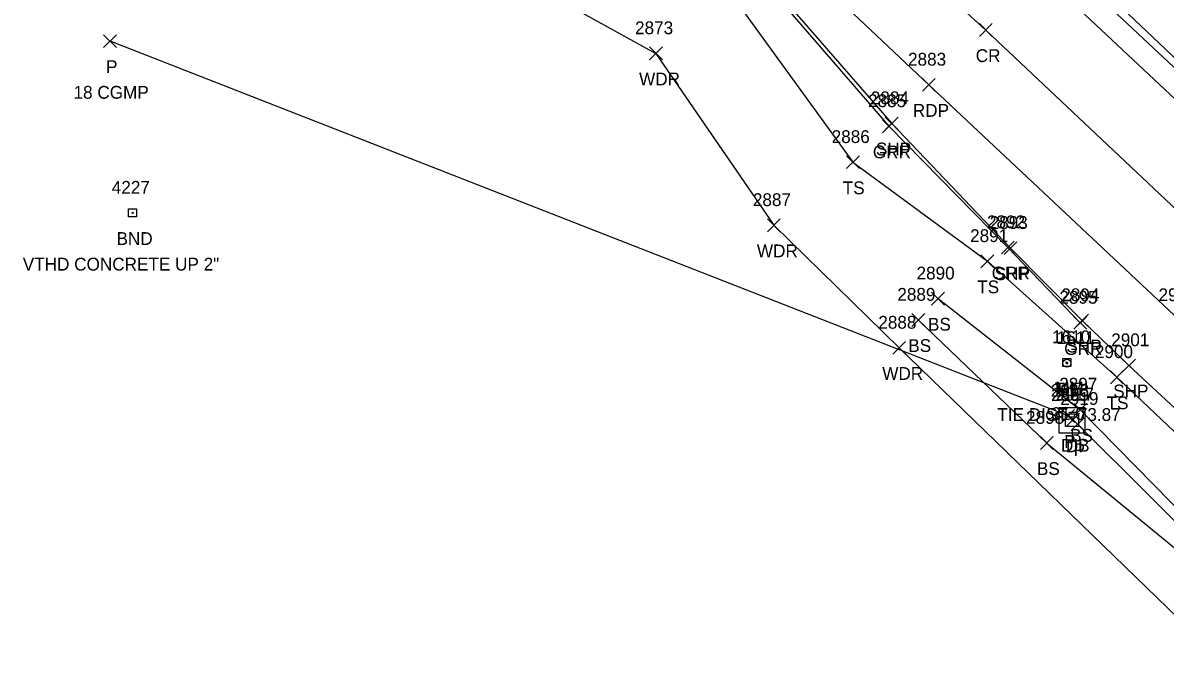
# Model space of a CAD drawing. Extents: x 1647574 to 1652703, y 212895 to 228670.
# Drawn here: x 1648967.8 to 1649146.1, y 226886.9 to 226987.2 of the extents above; entities that cross this region are included whole.
import ezdxf

# ---------------------------------------------------------------- set-up
doc = ezdxf.new("R2010")
doc.units = 0
for name, color, linetype in [('C_A', 7, 'Continuous'), ('C_C', 7, 'Continuous'), ('C_I', 7, 'Continuous'), ('CBP', 7, 'Continuous'), ('D_A', 7, 'Continuous'), ('D_C', 7, 'Continuous'), ('D_I', 7, 'Continuous'), ('D_TIC', 7, 'Continuous'), ('DCP', 7, 'Continuous'), ('DS', 7, 'Continuous'), ('L_A', 7, 'Continuous'), ('L_I', 7, 'Continuous'), ('L_TIC', 7, 'Continuous'), ('LAWA', 7, 'Continuous'), ('LELB', 7, 'Continuous'), ('M_A', 7, 'Continuous'), ('M_C', 7, 'Continuous'), ('M_I', 7, 'Continuous'), ('MHBP', 7, 'Continuous'), ('P_A', 7, 'Continuous'), ('P_I', 7, 'Continuous'), ('P_TIC', 7, 'Continuous'), ('PET', 7, 'Continuous'), ('PRC', 7, 'Continuous'), ('PSP', 7, 'Continuous'), ('R_A', 7, 'Continuous'), ('R_I', 7, 'Continuous'), ('R_TIC', 7, 'Continuous'), ('RGR', 7, 'Continuous'), ('S_A', 7, 'Continuous'), ('S_C', 7, 'Continuous'), ('S_I', 7, 'Continuous'), ('SRM', 7, 'Continuous')]:
    doc.layers.add(name, color=color, linetype=linetype)

msp = doc.modelspace()

# ---------------------------------------------------------------- linework, layer by layer
at = {"layer": 'CBP'}
for radius in [0.625, 0.0833]:
    msp.add_circle((1649130.76, 226934.02), radius, dxfattribs=at)
at = {"layer": 'D_TIC'}
for points in [[(1648980.39, 226983.35), (1648982.39, 226985.35)], [(1648982.39, 226983.35), (1648980.39, 226985.35)], [(1649129.94, 226924.8), (1649131.94, 226926.8)], [(1649131.94, 226924.8), (1649129.94, 226926.8)], [(1649130.71, 226924.21), (1649132.71, 226926.21)], [(1649132.71, 226924.21), (1649130.71, 226926.21)], [(1649131.42, 226923.52), (1649133.42, 226925.52)], [(1649133.42, 226923.52), (1649131.42, 226925.52)]]:
    msp.add_lwpolyline(points, dxfattribs=at)
at = {"layer": 'DCP'}
for points in [[(1649130.94, 226925.8), (1648981.39, 226984.35)], [(1649132.42, 226924.52), (1649166.73, 226890.31)]]:
    msp.add_lwpolyline(points, dxfattribs=at)
at = {"layer": 'DS'}
for p, q in [((1649129.54, 226927.13), (1649133.54, 226927.13)), ((1649129.54, 226923.13), (1649129.54, 226927.13)), ((1649133.54, 226927.13), (1649133.54, 226923.13)), ((1649130.54, 226924.13), (1649130.54, 226926.13)), ((1649130.54, 226926.13), (1649132.54, 226926.13)), ((1649132.54, 226926.13), (1649132.54, 226924.13)), ((1649132.54, 226924.13), (1649130.54, 226924.13)), ((1649131.55, 226925.13), (1649131.55, 226925.13)), ((1649131.55, 226925.13), (1649131.55, 226925.13)), ((1649133.54, 226923.13), (1649129.54, 226923.13))]:
    msp.add_line(p, q, dxfattribs=at)
at = {"layer": 'L_TIC'}
for points in [[(1649065.6, 226981.43), (1649067.6, 226983.43)], [(1649067.6, 226981.43), (1649065.6, 226983.43)], [(1649096.35, 226964.43), (1649098.35, 226966.43)], [(1649098.35, 226964.43), (1649096.35, 226966.43)], [(1649083.99, 226954.58), (1649085.99, 226956.58)], [(1649085.99, 226954.58), (1649083.99, 226956.58)], [(1649117.34, 226948.96), (1649119.34, 226950.96)], [(1649119.34, 226948.96), (1649117.34, 226950.96)], [(1649109.63, 226943.12), (1649111.63, 226945.12)], [(1649111.63, 226943.12), (1649109.63, 226945.12)], [(1649106.55, 226939.79), (1649108.55, 226941.79)], [(1649108.55, 226939.79), (1649106.55, 226941.79)], [(1649103.57, 226935.43), (1649105.57, 226937.43)], [(1649105.57, 226935.43), (1649103.57, 226937.43)], [(1649137.54, 226930.84), (1649139.54, 226932.84)], [(1649139.54, 226930.84), (1649137.54, 226932.84)], [(1649131.81, 226925.76), (1649133.81, 226927.76)], [(1649133.81, 226925.76), (1649131.81, 226927.76)], [(1649126.63, 226920.57), (1649128.63, 226922.57)], [(1649128.63, 226920.57), (1649126.63, 226922.57)]]:
    msp.add_lwpolyline(points, dxfattribs=at)
at = {"layer": 'LAWA'}
msp.add_lwpolyline([(1649041.49, 226996.32), (1649066.6, 226982.43), (1649084.99, 226955.58), (1649104.57, 226936.43), (1649153.24, 226889.24), (1649185.49, 226857.66), (1649216.62, 226824.27), (1649251.65, 226792.59), (1649287.92, 226760.12), (1649326.63, 226723.53), (1649357.26, 226688), (1649386.17, 226657.62), (1649416.75, 226628.4), (1649449.74, 226597.57), (1649490.53, 226561.68), (1649523.77, 226531.6), (1649564.01, 226501.21), (1649600.78, 226471.1)], dxfattribs=at)
at = {"layer": 'LELB'}
for points in [[(1649050.36, 227022.26), (1649054.5, 227019.16), (1649077.5, 226992.81), (1649097.35, 226965.43), (1649118.34, 226949.96), (1649138.54, 226931.84), (1649168.25, 226903.68), (1649199.09, 226875.04), (1649233.63, 226842.31), (1649267.99, 226810.62), (1649300.85, 226778.49), (1649342.51, 226739.65), (1649376.73, 226707.3), (1649405.44, 226679.92), (1649436.03, 226650.7), (1649471.83, 226617.33), (1649509.36, 226581.5), (1649541.59, 226550.78), (1649576.43, 226518.4), (1649614.41, 226482.98)], [(1649110.63, 226944.12), (1649132.81, 226926.76), (1649161.39, 226897.64), (1649168.83, 226891.36), (1649194.67, 226869.66), (1649227.44, 226835.45), (1649262.79, 226804.48), (1649294.65, 226771.03), (1649336.54, 226732.41), (1649369.74, 226699.93), (1649399.39, 226672.85), (1649429.85, 226642.79), (1649464.73, 226609.99), (1649502.63, 226572.81), (1649535.56, 226543.81), (1649570.19, 226510.51), (1649608.23, 226476.35)], [(1649107.55, 226940.79), (1649127.63, 226921.57), (1649159.08, 226895.72), (1649165.83, 226887.9), (1649190.49, 226864.77), (1649225.18, 226833.03), (1649259.69, 226800.81), (1649292.76, 226768.97), (1649332.89, 226728.92), (1649366.72, 226696.88), (1649396.96, 226668.92), (1649427.38, 226640.01), (1649462.61, 226607.88), (1649501.23, 226571.04), (1649533.66, 226541.41), (1649568.55, 226508.33), (1649606.13, 226474.18), (1649635.06, 226446.4), (1649657.11, 226422.45)]]:
    msp.add_lwpolyline(points, dxfattribs=at)
at = {"layer": 'MHBP'}
msp.add_lwpolyline([(1648984.29, 226958.14), (1648985.54, 226958.14), (1648985.54, 226956.89), (1648984.29, 226956.89)], close=True, dxfattribs=at)
msp.add_circle((1648984.92, 226957.51), 0.0833, dxfattribs=at)
at = {"layer": 'P_TIC'}
for points in [[(1649117.09, 226985.08), (1649119.09, 226987.08)], [(1649119.09, 226985.08), (1649117.09, 226987.08)], [(1649108.21, 226976.52), (1649110.21, 226978.52)], [(1649110.21, 226976.52), (1649108.21, 226978.52)], [(1649102.4, 226970.49), (1649104.4, 226972.49)], [(1649104.4, 226970.49), (1649102.4, 226972.49)], [(1649120.95, 226951.01), (1649122.95, 226953.01)], [(1649122.95, 226951.01), (1649120.95, 226953.01)], [(1649132.13, 226939.72), (1649134.13, 226941.72)], [(1649134.13, 226939.72), (1649132.13, 226941.72)], [(1649139.44, 226932.69), (1649141.44, 226934.69)], [(1649141.44, 226932.69), (1649139.44, 226934.69)]]:
    msp.add_lwpolyline(points, dxfattribs=at)
at = {"layer": 'PET'}
for points in [[(1649049.09, 227034.42), (1649086.52, 226998.96), (1649109.21, 226977.52), (1649148.39, 226940.73), (1649176.97, 226913.97), (1649207.9, 226884.37), (1649242.38, 226852.27), (1649276.93, 226819.76), (1649310.57, 226787.99), (1649351.53, 226749.66), (1649386.03, 226717.08), (1649415.53, 226689.26), (1649446.48, 226660.42), (1649481.94, 226626.92), (1649519.05, 226591.95), (1649551.76, 226560.83), (1649585.69, 226528.77), (1649624.3, 226492.34)], [(1649093.95, 227025.5), (1649126.98, 226994.68), (1649165.92, 226958.16), (1649194.97, 226931.06), (1649223.59, 226903.58), (1649259.38, 226869.94), (1649293.46, 226837.81), (1649328.56, 226805.25), (1649367.41, 226768.36), (1649403.39, 226734.5), (1649427.73, 226711.63), (1649463.63, 226677.53), (1649497.38, 226645.66), (1649535.82, 226609.26), (1649568.76, 226578.15), (1649602.84, 226545.72)]]:
    msp.add_lwpolyline(points, dxfattribs=at)
at = {"layer": 'PRC'}
msp.add_lwpolyline([(1649071, 227030.27), (1649097.26, 227005.13), (1649118.09, 226986.08), (1649157.01, 226949.33), (1649185.96, 226922.5), (1649216.08, 226894.13), (1649250.58, 226861.49), (1649285.59, 226828.84), (1649319.08, 226797.05), (1649359.19, 226759.47), (1649394.66, 226725.95), (1649419.6, 226702.04), (1649454.56, 226669.33), (1649489.14, 226637.08), (1649527.32, 226600.87), (1649559.91, 226569.96), (1649593.92, 226537.25)], dxfattribs=at)
at = {"layer": 'PSP'}
for points in [[(1649099.96, 227024.6), (1649093.95, 227025.5), (1649071, 227030.27), (1649049.09, 227034.42), (1649045.28, 227034.88), (1649054.51, 227026.18), (1649082.27, 226995.84), (1649103.4, 226971.49), (1649121.95, 226952.01), (1649133.13, 226940.72), (1649140.44, 226933.69), (1649170.13, 226906.1), (1649201.41, 226876.98), (1649235.83, 226844.62), (1649270.02, 226812.62), (1649303.26, 226781.03), (1649344.74, 226742.14), (1649379.28, 226709.76), (1649407.94, 226682.37), (1649438.57, 226653.08), (1649474.06, 226619.55), (1649511.81, 226584.21), (1649544.44, 226553.59), (1649578.75, 226520.79)], [(1649099.96, 227024.6), (1649112.12, 227013.19), (1649129.86, 226996.81), (1649168.15, 226960.9), (1649197.39, 226932.91), (1649226.27, 226906.09), (1649262.03, 226872.71), (1649296.02, 226840.81), (1649331.67, 226807.62), (1649370.43, 226771.63), (1649405.77, 226737.7), (1649429.96, 226714.79), (1649466.37, 226680.16), (1649499.94, 226648.68), (1649538.12, 226612.04), (1649571.18, 226581.28), (1649605.62, 226548.46)]]:
    msp.add_lwpolyline(points, dxfattribs=at)
at = {"layer": 'R_TIC'}
for points in [[(1649101.97, 226970.04), (1649103.97, 226972.04)], [(1649103.97, 226970.04), (1649101.97, 226972.04)], [(1649120.53, 226951.12), (1649122.53, 226953.12)], [(1649122.53, 226951.12), (1649120.53, 226953.12)], [(1649131.84, 226939.33), (1649133.84, 226941.33)], [(1649133.84, 226939.33), (1649131.84, 226941.33)]]:
    msp.add_lwpolyline(points, dxfattribs=at)
at = {"layer": 'RGR'}
for points in [[(1649055.09, 227024.71), (1649081.81, 226995.52), (1649102.97, 226971.04), (1649121.53, 226952.12), (1649132.84, 226940.33)], [(1649113.64, 227012.86), (1649130.4, 226998.11), (1649168.97, 226961.45), (1649198.17, 226933.74)]]:
    msp.add_lwpolyline(points, dxfattribs=at)
at = {"layer": 'SRM'}
msp.add_lwpolyline([(1649130.09, 226934.78), (1649131.34, 226934.78), (1649131.34, 226933.53), (1649130.09, 226933.53)], close=True, dxfattribs=at)
msp.add_circle((1649130.71, 226934.16), 0.0833, dxfattribs=at)

# ---------------------------------------------------------------- texts
at = {"layer": 'C_A'}
msp.add_text('TIE', height=2, dxfattribs=at).set_placement((1649128.84, 226929.02))
at = {"layer": 'C_C'}
msp.add_text('TIE DIST=73.87', height=2, dxfattribs=at).set_placement((1649119.9, 226925.02))
at = {"layer": 'C_I'}
msp.add_text('1611', height=2, dxfattribs=at).set_placement((1649129.16, 226937.02))
at = {"layer": 'D_A'}
for s, p in [('P', (1648980.77, 226979.35)), ('DIB', (1649129.82, 226920.21)), ('P', (1649130.32, 226920.8)), ('DI', (1649130.6, 226920.13)), ('P', (1649131.8, 226919.52))]:
    msp.add_text(s, height=2, dxfattribs=at).set_placement(p)
at = {"layer": 'D_C'}
msp.add_text('18 CGMP', height=2, dxfattribs=at).set_placement((1648975.69, 226975.35))
at = {"layer": 'D_I'}
for s, p in [('2918', (1649128.25, 226928.8)), ('2899', (1649128.28, 226928.13)), ('2917', (1649129.02, 226928.21)), ('2919', (1649129.72, 226927.52))]:
    msp.add_text(s, height=2, dxfattribs=at).set_placement(p)
at = {"layer": 'L_A'}
for s, p in [('WDR', (1649063.97, 226977.43)), ('TS', (1649095.76, 226960.43)), ('WDR', (1649082.36, 226950.58)), ('TS', (1649116.75, 226944.96)), ('BS', (1649109.07, 226939.12)), ('BS', (1649105.99, 226935.79)), ('WDR', (1649101.93, 226931.43)), ('TS', (1649136.94, 226926.84)), ('BS', (1649131.25, 226921.76)), ('BS', (1649126.07, 226916.57))]:
    msp.add_text(s, height=2, dxfattribs=at).set_placement(p)
at = {"layer": 'L_I'}
for s, p in [('2873', (1649063.34, 226985.43)), ('2886', (1649094.03, 226968.43)), ('2887', (1649081.73, 226958.58)), ('2891', (1649115.64, 226952.96)), ('2890', (1649107.28, 226947.12)), ('2889', (1649104.28, 226943.79)), ('2888', (1649101.31, 226939.43)), ('2900', (1649135.11, 226934.84)), ('2897', (1649129.55, 226929.76)), ('2898', (1649124.37, 226924.57))]:
    msp.add_text(s, height=2, dxfattribs=at).set_placement(p)
at = {"layer": 'M_A'}
msp.add_text('BND', height=2, dxfattribs=at).set_placement((1648982.4, 226952.51))
at = {"layer": 'M_C'}
msp.add_text('VTHD CONCRETE UP 2"', height=2, dxfattribs=at).set_placement((1648967.77, 226948.51))
at = {"layer": 'M_I'}
msp.add_text('4227', height=2, dxfattribs=at).set_placement((1648981.66, 226960.51))
at = {"layer": 'P_A'}
for s, p in [('CR', (1649116.52, 226981.08)), ('RDP', (1649106.7, 226972.52)), ('SHP', (1649100.94, 226966.49)), ('SHP', (1649119.48, 226947.01)), ('SHP', (1649130.67, 226935.72)), ('SHP', (1649137.98, 226928.69))]:
    msp.add_text(s, height=2, dxfattribs=at).set_placement(p)
at = {"layer": 'P_I'}
for s, p in [('2883', (1649105.95, 226980.52)), ('2884', (1649100.14, 226974.49)), ('2893', (1649118.69, 226955.01)), ('2894', (1649129.87, 226943.72)), ('2902', (1649145.05, 226943.73)), ('2901', (1649137.67, 226936.69))]:
    msp.add_text(s, height=2, dxfattribs=at).set_placement(p)
at = {"layer": 'R_A'}
for p in [(1649100.46, 226966.04), (1649119.01, 226947.12), (1649130.33, 226935.33)]:
    msp.add_text('GRR', height=2, dxfattribs=at).set_placement(p)
at = {"layer": 'R_I'}
for s, p in [('2885', (1649099.71, 226974.04)), ('2892', (1649118.27, 226955.12)), ('2895', (1649129.58, 226943.33))]:
    msp.add_text(s, height=2, dxfattribs=at).set_placement(p)
at = {"layer": 'S_A'}
msp.add_text('MM', height=2, dxfattribs=at).set_placement((1649128.9, 226929.16))
at = {"layer": 'S_C'}
msp.add_text('31.0', height=2, dxfattribs=at).set_placement((1649128.34, 226925.16))
at = {"layer": 'S_I'}
msp.add_text('1610', height=2, dxfattribs=at).set_placement((1649128.45, 226937.16))

doc.saveas('drawing.dxf')
